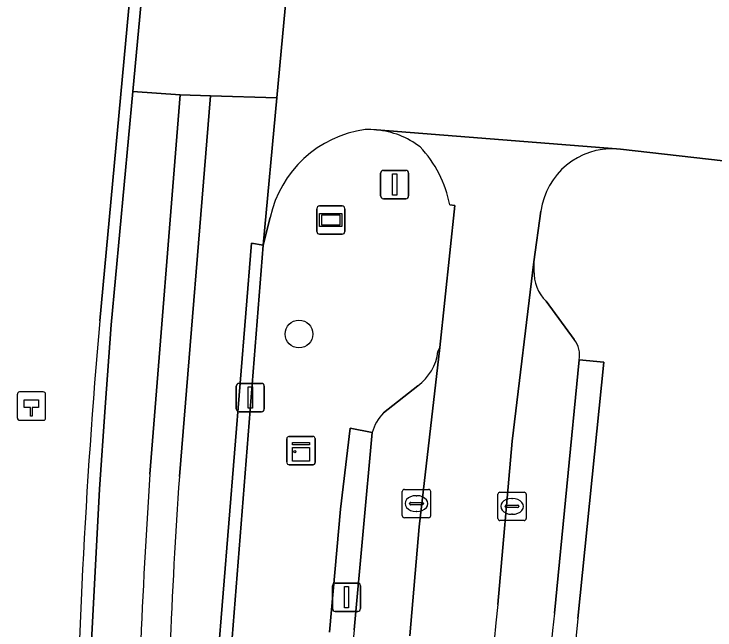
# Model space of a CAD drawing. Extents: x 160203 to 161530, y 379528 to 381797.
# Drawn here: x 160799.76 to 160824.52, y 380530.64 to 380552.4 of the extents above; entities that cross this region are included whole.
import ezdxf

# ---------------------------------------------------------------- set-up
doc = ezdxf.new("R2010")
doc.units = 0
for name, color, linetype in [('IMGEO_Berm_groen', 7, 'Continuous'), ('IMGEO_Berm_open', 7, 'Continuous'), ('IMGEO_Boom', 7, 'Continuous'), ('IMGEO_Groenvoorziening', 7, 'Continuous'), ('IMGEO_Hectometerpaal', 7, 'Continuous'), ('IMGEO_Kast', 7, 'Continuous'), ('IMGEO_Kolk', 7, 'Continuous'), ('IMGEO_Lichtmast', 7, 'Continuous'), ('IMGEO_Loofbos', 7, 'Continuous'), ('IMGEO_Parkeervlak_open', 7, 'Continuous'), ('IMGEO_Rijbaan_lokaal_gesloten', 7, 'Continuous'), ('IMGEO_Rijbaan_lokaal_open', 7, 'Continuous'), ('IMGEO_Verkeersbordpaal', 7, 'Continuous'), ('IMGEO_Voetpad_open', 7, 'Continuous'), ('IMGEO_Wegwijzer', 7, 'Continuous')]:
    doc.layers.add(name, color=color, linetype=linetype)

msp = doc.modelspace()

# ---------------------------------------------------------------- linework, layer by layer
at = {"layer": 'IMGEO_Berm_groen'}
for points in [[(160814.733, 380540.48), (160814.8, 380540.619), (160815.327, 380545.638), (160815.15, 380545.658)], [(160808.81, 380545.217), (160808.559, 380544.241), (160807.399, 380529.468)], [(160812.812, 380538.31), (160814.023, 380539.272)], [(160810.903, 380530.564), (160811.292, 380534.915), (160811.631, 380537.77), (160812.41, 380537.619)]]:
    msp.add_lwpolyline(points, dxfattribs=at)
for centre, radius, start, end in [((160812.699, 380544.375), 3.979, 97.7078, 167.7861), ((160812.28, 380545.237), 3.084, 84.7047, 92.1449), ((160812.288, 380545.327), 2.993, 52.7401, 84.6904), ((160811.094, 380544.876), 4.131, 10.9154, 43.3046), ((160812.97, 380540.704), 1.778, 306.3427, 352.7677), ((160813.947, 380537.187), 1.596, 135.3092, 164.3121)]:
    msp.add_arc(centre, radius, start, end, dxfattribs=at)
at = {"layer": 'IMGEO_Berm_open'}
for points in [[(160806.699, 380549.506), (160805.629, 380549.55), (160804.555, 380536.147)], [(160805.599, 380536.065), (160806.699, 380549.506)]]:
    msp.add_lwpolyline(points, dxfattribs=at)
for centre, radius, start, end in [((161108.959, 380516.733), 305.023, 176.35074, 178.70862), ((161053.71, 380519.359), 248.673, 176.14796, 179.00117)]:
    msp.add_arc(centre, radius, start, end, dxfattribs=at)
at = {"layer": 'IMGEO_Boom'}
msp.add_circle((160809.825, 380541.096), 0.489, dxfattribs=at)
at = {"layer": 'IMGEO_Groenvoorziening'}
msp.add_lwpolyline([(160802.788, 380541.559), (160804.321, 380558.092), (160792.511, 380559.49), (160795.056, 380555.927), (160793.783, 380550.074), (160790.39, 380548.377), (160789.711, 380539.893), (160789.118, 380534.83), (160792.426, 380532.598), (160795.31, 380530.392), (160798.28, 380527.762), (160797.261, 380523.859), (160794.971, 380519.024), (160791.493, 380515.8), (160791.153, 380513.255), (160791.323, 380503.202), (160789.075, 380495.015), (160786.299, 380496.089), (160743.68, 380453.918), (160702.838, 380413.857), (160703.759, 380412.836), (160690.502, 380399.794), (160675.122, 380384.279), (160657.083, 380367.013)], dxfattribs=at)
msp.add_arc((161037.308, 380520.951), 235.424, 174.97805, 179.25808, dxfattribs=at)
at = {"layer": 'IMGEO_Hectometerpaal'}
for p, q in [((160799.877, 380538.968), (160799.877, 380538.127)), ((160799.877, 380538.968), (160799.877, 380538.127)), ((160800.793, 380539.052), (160799.952, 380539.052)), ((160800.793, 380539.052), (160799.952, 380539.052)), ((160800.877, 380538.136), (160800.877, 380538.977)), ((160800.877, 380538.136), (160800.877, 380538.977)), ((160799.961, 380538.052), (160800.802, 380538.052)), ((160799.961, 380538.052), (160800.802, 380538.052))]:
    msp.add_line(p, q, dxfattribs=at)
msp.add_lwpolyline([(160800.402, 380538.196), (160800.342, 380538.196), (160800.342, 380538.501), (160800.122, 380538.501), (160800.122, 380538.77), (160800.622, 380538.77), (160800.622, 380538.501), (160800.402, 380538.501), (160800.402, 380538.196)], dxfattribs=at)
for centre, start, end in [((160799.955, 380538.974), 92.4484, 184.2845), ((160799.955, 380538.974), 92.4484, 184.2845), ((160800.799, 380538.974), 2.4484, 94.2845), ((160800.799, 380538.974), 2.4484, 94.2845), ((160799.955, 380538.13), 182.4484, 274.2845), ((160799.955, 380538.13), 182.4484, 274.2845), ((160800.799, 380538.13), 272.4484, 4.2845), ((160800.799, 380538.13), 272.4484, 4.2845)]:
    msp.add_arc(centre, 0.0779, start, end, dxfattribs=at)
at = {"layer": 'IMGEO_Kast'}
for p, q in [((160809.397, 380536.554), (160809.397, 380537.395)), ((160809.397, 380537.395), (160809.397, 380536.554)), ((160809.472, 380537.479), (160810.313, 380537.479)), ((160810.313, 380537.479), (160809.472, 380537.479)), ((160810.397, 380537.404), (160810.397, 380536.563)), ((160810.397, 380536.563), (160810.397, 380537.404)), ((160810.322, 380536.479), (160809.481, 380536.479)), ((160809.481, 380536.479), (160810.322, 380536.479))]:
    msp.add_line(p, q, dxfattribs=at)
for points in [[(160809.592, 380537.269), (160810.192, 380537.269), (160810.192, 380537.184), (160809.592, 380537.184), (160809.592, 380537.269)], [(160809.592, 380537.094), (160810.192, 380537.094), (160810.192, 380536.605), (160809.592, 380536.605), (160809.592, 380537.094)]]:
    msp.add_lwpolyline(points, dxfattribs=at)
msp.add_circle((160809.676, 380536.943), 0.0377, dxfattribs=at)
for centre, start, end in [((160809.475, 380537.401), 92.4484, 184.2845), ((160809.475, 380537.401), 92.4484, 184.2845), ((160810.319, 380537.401), 2.4484, 94.2845), ((160810.319, 380537.401), 2.4484, 94.2845), ((160809.475, 380536.557), 182.4484, 274.2845), ((160809.475, 380536.557), 182.4484, 274.2845), ((160810.319, 380536.557), 272.4484, 4.2845), ((160810.319, 380536.557), 272.4484, 4.2845)]:
    msp.add_arc(centre, 0.0779, start, end, dxfattribs=at)
at = {"layer": 'IMGEO_Kolk'}
for p, q in [((160813.474, 380534.682), (160813.474, 380535.534)), ((160813.549, 380535.608), (160814.401, 380535.608)), ((160814.475, 380535.534), (160814.475, 380534.682)), ((160816.849, 380534.584), (160816.849, 380535.436)), ((160816.924, 380535.51), (160817.776, 380535.51)), ((160817.85, 380535.436), (160817.85, 380534.584)), ((160813.776, 380535.151), (160814.174, 380535.151)), ((160813.962, 380535.388), (160813.987, 380535.388)), ((160817.337, 380535.29), (160817.362, 380535.29)), ((160813.733, 380535.102), (160813.733, 380535.114)), ((160814.171, 380535.065), (160813.773, 380535.065)), ((160814.217, 380535.114), (160814.217, 380535.102)), ((160817.108, 380535.004), (160817.108, 380535.016)), ((160817.546, 380534.967), (160817.148, 380534.967)), ((160817.151, 380535.053), (160817.549, 380535.053)), ((160817.592, 380535.016), (160817.592, 380535.004)), ((160813.985, 380534.828), (160813.96, 380534.828)), ((160817.36, 380534.73), (160817.335, 380534.73)), ((160814.401, 380534.608), (160813.549, 380534.608)), ((160817.776, 380534.51), (160816.924, 380534.51))]:
    msp.add_line(p, q, dxfattribs=at)
for points in [[(160813.474, 380534.682), (160813.474, 380535.534)], [(160813.549, 380535.608), (160814.401, 380535.608)], [(160814.475, 380535.534), (160814.475, 380534.682)], [(160816.849, 380534.584), (160816.849, 380535.436)], [(160816.924, 380535.51), (160817.776, 380535.51)], [(160817.85, 380535.436), (160817.85, 380534.584)], [(160814.401, 380534.608), (160813.549, 380534.608)], [(160817.776, 380534.51), (160816.924, 380534.51)]]:
    msp.add_lwpolyline(points, dxfattribs=at)
for centre, radius, start, end in [((160813.551, 380535.532), 0.0765, 91.552, 178.448), ((160813.551, 380535.532), 0.0765, 91.552, 178.448), ((160814.399, 380535.532), 0.0765, 1.552, 88.448), ((160814.399, 380535.532), 0.0765, 1.552, 88.448), ((160816.926, 380535.434), 0.0765, 91.552, 178.448), ((160816.926, 380535.434), 0.0765, 91.552, 178.448), ((160817.774, 380535.434), 0.0765, 1.552, 88.448), ((160817.774, 380535.434), 0.0765, 1.552, 88.448), ((160813.773, 380535.111), 0.0403, 85.8775, 175.7526), ((160814.178, 380535.113), 0.0386, 1.7309, 96.639), ((160813.77, 380535.101), 0.0366, 178.938, 274.7102), ((160814.174, 380535.108), 0.043, 264.8664, 352.4533), ((160817.148, 380535.013), 0.0403, 85.8775, 175.7526), ((160817.145, 380535.003), 0.0366, 178.938, 274.7102), ((160817.549, 380535.01), 0.043, 264.8664, 352.4533), ((160817.553, 380535.015), 0.0386, 1.7309, 96.639), ((160813.551, 380534.684), 0.0765, 181.552, 268.448), ((160813.551, 380534.684), 0.0765, 181.552, 268.448), ((160814.399, 380534.684), 0.0765, 271.552, 358.448), ((160814.399, 380534.684), 0.0765, 271.552, 358.448), ((160816.926, 380534.586), 0.0765, 181.552, 268.448), ((160816.926, 380534.586), 0.0765, 181.552, 268.448), ((160817.774, 380534.586), 0.0765, 271.552, 358.448), ((160817.774, 380534.586), 0.0765, 271.552, 358.448)]:
    msp.add_arc(centre, radius, start, end, dxfattribs=at)
for centre, major_axis, ratio, start_param, end_param in [((160813.961, 380535.108), (-0.387, 0.002), 0.722429, 4.712389, 7.853982), ((160813.986, 380535.108), (-0.39, 0.002), 0.717154, 1.570796, 4.712389), ((160817.336, 380535.01), (-0.387, 0.002), 0.722429, 4.712389, 7.853982), ((160817.361, 380535.01), (-0.39, 0.002), 0.717154, 1.570796, 4.712389)]:
    msp.add_ellipse(centre, major_axis=major_axis, ratio=ratio, start_param=start_param, end_param=end_param, dxfattribs=at)
at = {"layer": 'IMGEO_Lichtmast'}
for p, q in [((160807.707, 380539.355), (160808.497, 380539.355)), ((160808.497, 380539.355), (160807.707, 380539.355)), ((160807.607, 380538.455), (160807.607, 380539.255)), ((160807.607, 380539.255), (160807.607, 380538.455)), ((160808.597, 380539.255), (160808.597, 380538.455)), ((160808.597, 380538.455), (160808.597, 380539.255)), ((160808.497, 380538.355), (160807.707, 380538.355)), ((160807.707, 380538.355), (160808.497, 380538.355)), ((160811.008, 380531.401), (160811.008, 380532.201)), ((160811.008, 380532.201), (160811.008, 380531.401)), ((160811.108, 380532.301), (160811.898, 380532.301)), ((160811.898, 380532.301), (160811.108, 380532.301)), ((160811.998, 380532.201), (160811.998, 380531.401)), ((160811.998, 380531.401), (160811.998, 380532.201)), ((160811.898, 380531.301), (160811.108, 380531.301)), ((160811.108, 380531.301), (160811.898, 380531.301))]:
    msp.add_line(p, q, dxfattribs=at)
for points in [[(160808.027, 380539.23), (160808.177, 380539.23), (160808.177, 380538.48), (160808.027, 380538.48), (160808.027, 380539.23)], [(160811.428, 380532.176), (160811.578, 380532.176), (160811.578, 380531.426), (160811.428, 380531.426), (160811.428, 380532.176)]]:
    msp.add_lwpolyline(points, dxfattribs=at)
for centre, start, end in [((160807.707, 380539.255), 90, 180), ((160807.707, 380539.255), 90, 180), ((160808.497, 380539.255), 0, 90), ((160808.497, 380539.255), 360, 90), ((160807.707, 380538.455), 180, 270), ((160807.707, 380538.455), 180, 270), ((160808.497, 380538.455), 270, 0), ((160808.497, 380538.455), 270, 0), ((160811.108, 380532.201), 90, 180), ((160811.108, 380532.201), 90, 180), ((160811.898, 380532.201), 0, 90), ((160811.898, 380532.201), 360, 90), ((160811.108, 380531.401), 180, 270), ((160811.108, 380531.401), 180, 270), ((160811.898, 380531.401), 270, 0), ((160811.898, 380531.401), 270, 0)]:
    msp.add_arc(centre, 0.1, start, end, dxfattribs=at)
at = {"layer": 'IMGEO_Loofbos'}
for points in [[(160923.009, 380526.579), (160955.011, 380521.483), (160954.687, 380518.782), (160963.792, 380517.634), (160965.031, 380525.91), (160911.436, 380534.021), (160831.991, 380546.196), (160825.841, 380547.097), (160821.176, 380547.625), (160821.039, 380547.637)], [(160818.366, 380545.438), (160818.114, 380543.649), (160818.123, 380543.336)], [(160818.553, 380542.257), (160819.548, 380540.908)], [(160819.723, 380540.181), (160820.588, 380540.108), (160819.672, 380531.052)]]:
    msp.add_lwpolyline(points, dxfattribs=at)
for centre, radius, start, end in [((160820.893, 380545.09), 2.551, 86.7239, 172.1624), ((160819.547, 380543.278), 1.425, 177.685, 225.7713), ((160818.773, 380540.337), 0.963, 350.6855, 36.3835), ((160889.682, 380523.743), 70.391, 174.04027, 189.8919)]:
    msp.add_arc(centre, radius, start, end, dxfattribs=at)
at = {"layer": 'IMGEO_Parkeervlak_open'}
for points in [[(160818.123, 380543.336), (160818.114, 380543.649), (160817.348, 380537.309), (160816.849, 380531.541)], [(160819.548, 380540.908), (160818.553, 380542.257)], [(160813.741, 380530.443), (160814.075, 380534.293), (160814.8, 380540.619), (160814.733, 380540.48)], [(160818.845, 380531.241), (160819.723, 380540.181)], [(160814.023, 380539.272), (160812.812, 380538.31)], [(160812.41, 380537.619), (160811.771, 380530.644)]]:
    msp.add_lwpolyline(points, dxfattribs=at)
for centre, radius, start, end in [((160819.547, 380543.278), 1.425, 177.685, 225.7713), ((160818.773, 380540.337), 0.963, 350.6855, 36.3835), ((160812.97, 380540.704), 1.778, 306.3427, 352.7677), ((160813.947, 380537.187), 1.596, 135.3092, 164.3121), ((160888.578, 380523.562), 72.171, 173.6522, 190.04122), ((160888.563, 380523.533), 70.143, 173.69073, 189.92072), ((160888.696, 380523.56), 77.251, 174.73885, 189.23573)]:
    msp.add_arc(centre, radius, start, end, dxfattribs=at)
at = {"layer": 'IMGEO_Rijbaan_lokaal_gesloten'}
for points in [[(160806.416, 380576.035), (160803.96, 380549.663), (160805.629, 380549.55), (160806.699, 380549.506), (160809.041, 380549.44), (160810.392, 380564.026)], [(160810.426, 380563.07), (160810.392, 380564.026), (160809.041, 380549.44), (160808.559, 380544.241), (160808.81, 380545.217)], [(160812.565, 380548.307), (160821.039, 380547.637), (160821.176, 380547.625), (160825.841, 380547.097), (160825.987, 380548.612), (160826.76, 380553.818)], [(160805.629, 380549.55), (160803.96, 380549.663), (160803.192, 380541.42), (160802.974, 380538.517), (160802.782, 380535.612), (160802.478, 380529.797), (160802.28, 380523.978), (160802.244, 380521.207), (160802.297, 380518.437), (160802.439, 380515.67), (160802.67, 380512.909), (160802.99, 380510.157), (160803.399, 380507.416), (160803.14, 380507.358), (160803.191, 380506.666), (160806.108, 380492.099), (160806.281, 380492.144), (160806.674, 380490.188), (160845.136, 380298.897)], [(160804.555, 380536.147), (160805.629, 380549.55)], [(160809.041, 380549.44), (160806.699, 380549.506), (160805.599, 380536.065)], [(160841.352, 380340.899), (160811.161, 380490.877), (160810.731, 380493.012), (160810.646, 380493.434), (160810.154, 380495.945), (160808.569, 380504.14), (160808.171, 380506.274), (160807.823, 380508.417), (160807.527, 380510.567), (160807.282, 380512.724), (160807.088, 380514.887), (160806.946, 380517.053), (160806.864, 380519.122), (160806.814, 380521.193), (160806.797, 380523.264), (160806.813, 380525.335), (160806.861, 380527.406), (160806.942, 380529.476), (160808.143, 380544.306), (160808.559, 380544.241), (160809.041, 380549.44)], [(160821.039, 380547.637), (160812.565, 380548.307)], [(160815.15, 380545.658), (160815.327, 380545.638), (160814.8, 380540.619), (160814.075, 380534.293), (160813.741, 380530.443)], [(160816.849, 380531.541), (160817.348, 380537.309), (160818.114, 380543.649), (160818.366, 380545.438)]]:
    msp.add_lwpolyline(points, dxfattribs=at)
for centre, radius, start, end in [((160812.699, 380544.375), 3.979, 97.7078, 167.7861), ((160812.28, 380545.237), 3.084, 84.7047, 92.1449), ((160812.288, 380545.327), 2.993, 52.7401, 84.6904), ((160811.094, 380544.876), 4.131, 10.9154, 43.3046), ((160820.893, 380545.09), 2.551, 86.7239, 172.1624), ((161108.959, 380516.733), 305.023, 176.35074, 178.70862), ((161053.71, 380519.359), 248.673, 176.14796, 179.00117), ((160888.578, 380523.562), 72.171, 173.6522, 190.04122)]:
    msp.add_arc(centre, radius, start, end, dxfattribs=at)
at = {"layer": 'IMGEO_Rijbaan_lokaal_open'}
for points in [[(160803.018, 380507.366), (160803.14, 380507.358), (160803.399, 380507.416), (160802.99, 380510.157), (160802.67, 380512.909), (160802.439, 380515.67), (160802.297, 380518.437), (160802.244, 380521.207), (160802.28, 380523.978), (160802.478, 380529.797), (160802.782, 380535.612), (160802.974, 380538.517), (160803.192, 380541.42), (160803.96, 380549.663), (160806.416, 380576.035)], [(160806.416, 380576.035), (160805.988, 380576.064), (160804.651, 380561.649), (160804.321, 380558.092), (160802.788, 380541.559)], [(160808.559, 380544.241), (160808.143, 380544.306), (160806.942, 380529.476), (160806.861, 380527.406), (160806.813, 380525.335), (160806.797, 380523.264), (160806.814, 380521.193), (160806.864, 380519.122), (160806.946, 380517.053), (160807.088, 380514.887), (160807.282, 380512.724), (160807.527, 380510.567), (160807.823, 380508.417), (160808.171, 380506.274), (160808.569, 380504.14), (160810.154, 380495.945), (160810.527, 380495.867), (160809.779, 380499.956)], [(160807.399, 380529.468), (160808.559, 380544.241)]]:
    msp.add_lwpolyline(points, dxfattribs=at)
msp.add_arc((161037.308, 380520.951), 235.424, 174.97805, 179.25808, dxfattribs=at)
at = {"layer": 'IMGEO_Verkeersbordpaal'}
for p, q in [((160812.806, 380546.878), (160813.596, 380546.878)), ((160813.596, 380546.878), (160812.806, 380546.878)), ((160812.706, 380545.978), (160812.706, 380546.778)), ((160812.706, 380546.778), (160812.706, 380545.978)), ((160813.696, 380546.778), (160813.696, 380545.978)), ((160813.696, 380545.978), (160813.696, 380546.778)), ((160813.596, 380545.878), (160812.806, 380545.878)), ((160812.806, 380545.878), (160813.596, 380545.878))]:
    msp.add_line(p, q, dxfattribs=at)
msp.add_lwpolyline([(160813.126, 380546.753), (160813.276, 380546.753), (160813.276, 380546.003), (160813.126, 380546.003), (160813.126, 380546.753)], dxfattribs=at)
for centre, start, end in [((160812.806, 380546.778), 90, 180), ((160812.806, 380546.778), 90, 180), ((160813.596, 380546.778), 0, 90), ((160813.596, 380546.778), 360, 90), ((160812.806, 380545.978), 180, 270), ((160812.806, 380545.978), 180, 270), ((160813.596, 380545.978), 270, 0), ((160813.596, 380545.978), 270, 0)]:
    msp.add_arc(centre, 0.1, start, end, dxfattribs=at)
at = {"layer": 'IMGEO_Voetpad_open'}
for points in [[(160819.672, 380531.052), (160820.588, 380540.108), (160819.723, 380540.181), (160818.845, 380531.241)], [(160811.771, 380530.644), (160812.41, 380537.619), (160811.631, 380537.77), (160811.292, 380534.915), (160810.903, 380530.564)]]:
    msp.add_lwpolyline(points, dxfattribs=at)
for centre, radius, start, end in [((160888.563, 380523.533), 70.143, 173.69073, 189.92072), ((160889.682, 380523.743), 70.391, 174.04027, 189.8919), ((160888.696, 380523.56), 77.251, 174.73885, 189.23573)]:
    msp.add_arc(centre, radius, start, end, dxfattribs=at)
at = {"layer": 'IMGEO_Wegwijzer'}
for p, q in [((160810.554, 380545.623), (160811.344, 380545.623)), ((160811.344, 380545.623), (160810.554, 380545.623)), ((160810.454, 380544.723), (160810.454, 380545.523)), ((160810.454, 380545.523), (160810.454, 380544.723)), ((160811.444, 380545.523), (160811.444, 380544.723)), ((160811.444, 380544.723), (160811.444, 380545.523)), ((160811.344, 380544.623), (160810.554, 380544.623)), ((160810.554, 380544.623), (160811.344, 380544.623))]:
    msp.add_line(p, q, dxfattribs=at)
for points in [[(160810.555, 380545.355), (160811.343, 380545.355), (160811.343, 380544.891), (160810.555, 380544.891), (160810.555, 380545.355)], [(160810.62, 380545.29), (160810.62, 380544.956), (160811.278, 380544.956), (160811.278, 380545.29), (160810.62, 380545.29)]]:
    msp.add_lwpolyline(points, dxfattribs=at)
for centre, start, end in [((160810.554, 380545.523), 90, 180), ((160810.554, 380545.523), 90, 180), ((160811.344, 380545.523), 0, 90), ((160811.344, 380545.523), 360, 90), ((160810.554, 380544.723), 180, 270), ((160810.554, 380544.723), 180, 270), ((160811.344, 380544.723), 270, 0), ((160811.344, 380544.723), 270, 0)]:
    msp.add_arc(centre, 0.1, start, end, dxfattribs=at)

doc.saveas('drawing.dxf')
